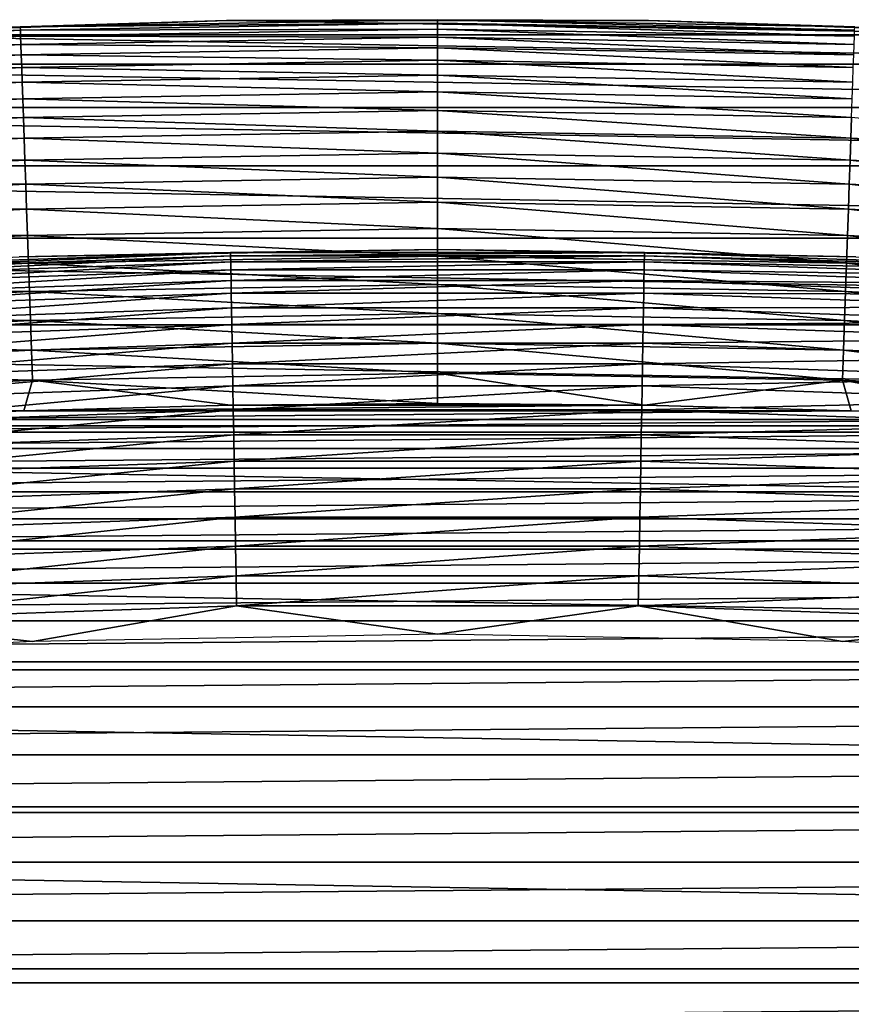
# Model space of a CAD drawing. Header units: millimetres. Extents: x -161 to 161, y -94 to 1149.
# Tile 254 of 656: x -76.09 to -73.92, y -28.36 to -25.8. Entities that reach past the tile are written whole.
import ezdxf

# ---------------------------------------------------------------- set-up
doc = ezdxf.new("R2010")
doc.units = ezdxf.units.MM
doc.header["$LTSCALE"] = 81.481481
for name, color, linetype in [('433', 7, 'CONTINUOUS'), ('434', 7, 'CONTINUOUS'), ('435', 7, 'CONTINUOUS'), ('437', 7, 'CONTINUOUS'), ('438', 7, 'CONTINUOUS')]:
    doc.layers.add(name, color=color, linetype=linetype)

msp = doc.modelspace()

# ---------------------------------------------------------------- linework, layer by layer
at = {"layer": '433', "linetype": 'CONTINUOUS'}
for points in [[(-75.5375, -26.8049, -46.2096), (-76.0744, -26.8189, -46.2096), (-74.4625, -26.8049, -46.2096), (-75.5375, -26.8049, -46.2096)], [(-74.4625, -26.8049, -46.2096), (-76.0744, -26.8189, -46.2096), (-73.9256, -26.8189, -46.2096), (-74.4625, -26.8049, -46.2096)], [(-75, -26.8003, -46.2096), (-75.5375, -26.8049, -46.2096), (-74.4625, -26.8049, -46.2096), (-75, -26.8003, -46.2096)], [(-76.0744, -26.8189, -46.2096), (-76.6104, -26.8422, -46.2096), (-73.9256, -26.8189, -46.2096), (-76.0744, -26.8189, -46.2096)], [(-73.9256, -26.8189, -46.2096), (-76.6104, -26.8422, -46.2096), (-73.3896, -26.8422, -46.2096), (-73.9256, -26.8189, -46.2096)], [(-76.6104, -26.8422, -46.2096), (-77.145, -26.8749, -46.2096), (-73.3896, -26.8422, -46.2096), (-76.6104, -26.8422, -46.2096)], [(-73.3896, -26.8422, -46.2096), (-77.145, -26.8749, -46.2096), (-72.855, -26.8749, -46.2096), (-73.3896, -26.8422, -46.2096)], [(-77.145, -26.8749, -46.2096), (-77.679, -26.917, -46.2096), (-72.855, -26.8749, -46.2096), (-77.145, -26.8749, -46.2096)], [(-72.855, -26.8749, -46.2096), (-77.679, -26.917, -46.2096), (-72.321, -26.917, -46.2096), (-72.855, -26.8749, -46.2096)], [(-77.679, -26.917, -46.2096), (-78.2132, -26.9685, -46.2096), (-72.321, -26.917, -46.2096), (-77.679, -26.917, -46.2096)], [(-72.321, -26.917, -46.2096), (-78.2132, -26.9685, -46.2096), (-71.7868, -26.9685, -46.2096), (-72.321, -26.917, -46.2096)], [(-78.2132, -26.9685, -46.2096), (-78.7469, -27.0294, -46.2096), (-71.7868, -26.9685, -46.2096), (-78.2132, -26.9685, -46.2096)], [(-71.7868, -26.9685, -46.2096), (-78.7469, -27.0294, -46.2096), (-71.253, -27.0294, -46.2096), (-71.7868, -26.9685, -46.2096)], [(-78.7469, -27.0294, -46.2096), (-79.2798, -27.0995, -46.2096), (-71.253, -27.0294, -46.2096), (-78.7469, -27.0294, -46.2096)], [(-71.253, -27.0294, -46.2096), (-79.2798, -27.0995, -46.2096), (-70.7201, -27.0995, -46.2096), (-71.253, -27.0294, -46.2096)], [(-79.2798, -27.0995, -46.2096), (-79.8114, -27.179, -46.2096), (-70.7201, -27.0995, -46.2096), (-79.2798, -27.0995, -46.2096)], [(-70.7201, -27.0995, -46.2096), (-79.8114, -27.179, -46.2096), (-70.1886, -27.179, -46.2096), (-70.7201, -27.0995, -46.2096)], [(-79.8114, -27.179, -46.2096), (-80.3411, -27.2675, -46.2096), (-70.1886, -27.179, -46.2096), (-79.8114, -27.179, -46.2096)], [(-70.1886, -27.179, -46.2096), (-80.3411, -27.2675, -46.2096), (-69.6589, -27.2675, -46.2096), (-70.1886, -27.179, -46.2096)], [(-80.3411, -27.2675, -46.2096), (-80.8685, -27.3652, -46.2096), (-69.6589, -27.2675, -46.2096), (-80.3411, -27.2675, -46.2096)], [(-69.6589, -27.2675, -46.2096), (-80.8685, -27.3652, -46.2096), (-69.1315, -27.3652, -46.2096), (-69.6589, -27.2675, -46.2096)], [(-80.8685, -27.3652, -46.2096), (-81.3931, -27.4719, -46.2096), (-69.1315, -27.3652, -46.2096), (-80.8685, -27.3652, -46.2096)], [(-69.1315, -27.3652, -46.2096), (-81.3931, -27.4719, -46.2096), (-68.6068, -27.4719, -46.2096), (-69.1315, -27.3652, -46.2096)], [(-81.3931, -27.4719, -46.2096), (-81.9163, -27.588, -46.2096), (-68.6068, -27.4719, -46.2096), (-81.3931, -27.4719, -46.2096)], [(-68.6068, -27.4719, -46.2096), (-81.9163, -27.588, -46.2096), (-68.0837, -27.588, -46.2096), (-68.6068, -27.4719, -46.2096)], [(-81.9163, -27.588, -46.2096), (-82.4382, -27.7134, -46.2096), (-68.0837, -27.588, -46.2096), (-81.9163, -27.588, -46.2096)], [(-68.0837, -27.588, -46.2096), (-82.4382, -27.7134, -46.2096), (-67.5617, -27.7134, -46.2096), (-68.0837, -27.588, -46.2096)], [(-82.4382, -27.7134, -46.2096), (-82.9584, -27.848, -46.2096), (-67.5617, -27.7134, -46.2096), (-82.4382, -27.7134, -46.2096)], [(-67.5617, -27.7134, -46.2096), (-82.9584, -27.848, -46.2096), (-67.0416, -27.848, -46.2096), (-67.5617, -27.7134, -46.2096)], [(-82.9584, -27.848, -46.2096), (-83.4764, -27.9916, -46.2096), (-67.0416, -27.848, -46.2096), (-82.9584, -27.848, -46.2096)], [(-67.0416, -27.848, -46.2096), (-83.4764, -27.9916, -46.2096), (-66.5236, -27.9916, -46.2096), (-67.0416, -27.848, -46.2096)], [(-83.4764, -27.9916, -46.2096), (-83.9917, -28.1442, -46.2096), (-66.5236, -27.9916, -46.2096), (-83.4764, -27.9916, -46.2096)], [(-66.5236, -27.9916, -46.2096), (-83.9917, -28.1442, -46.2096), (-66.0083, -28.1442, -46.2096), (-66.5236, -27.9916, -46.2096)], [(-83.9917, -28.1442, -46.2096), (-84.5038, -28.3056, -46.2096), (-66.0083, -28.1442, -46.2096), (-83.9917, -28.1442, -46.2096)], [(-66.0083, -28.1442, -46.2096), (-84.5038, -28.3056, -46.2096), (-65.4962, -28.3056, -46.2096), (-66.0083, -28.1442, -46.2096)], [(-84.5038, -28.3056, -46.2096), (-85.0123, -28.4757, -46.2096), (-65.4962, -28.3056, -46.2096), (-84.5038, -28.3056, -46.2096)], [(-65.4962, -28.3056, -46.2096), (-85.0123, -28.4757, -46.2096), (-64.9877, -28.4757, -46.2096), (-65.4962, -28.3056, -46.2096)]]:
    msp.add_3dface(points, dxfattribs=at)
at = {"layer": '434', "linetype": 'CONTINUOUS'}
for points in [[(-75.5476, -25.8047, -66.2096), (-73.3565, -25.8426, -66.2096), (-76.6435, -25.8426, -66.2096), (-75.5476, -25.8047, -66.2096)], [(-74.4524, -25.8047, -66.2096), (-73.3565, -25.8426, -66.2096), (-75.5476, -25.8047, -66.2096), (-74.4524, -25.8047, -66.2096)], [(-76.6435, -25.8426, -66.2096), (-72.2627, -25.9182, -66.2096), (-77.7373, -25.9182, -66.2096), (-76.6435, -25.8426, -66.2096)], [(-73.3565, -25.8426, -66.2096), (-72.2627, -25.9182, -66.2096), (-76.6435, -25.8426, -66.2096), (-73.3565, -25.8426, -66.2096)], [(-77.7373, -25.9182, -66.2096), (-71.1734, -26.0315, -66.2096), (-78.8266, -26.0315, -66.2096), (-77.7373, -25.9182, -66.2096)], [(-72.2627, -25.9182, -66.2096), (-71.1734, -26.0315, -66.2096), (-77.7373, -25.9182, -66.2096), (-72.2627, -25.9182, -66.2096)], [(-78.8266, -26.0315, -66.2096), (-70.0872, -26.1825, -66.2096), (-79.9128, -26.1825, -66.2096), (-78.8266, -26.0315, -66.2096)], [(-71.1734, -26.0315, -66.2096), (-70.0872, -26.1825, -66.2096), (-78.8266, -26.0315, -66.2096), (-71.1734, -26.0315, -66.2096)], [(-79.9128, -26.1825, -66.2096), (-69.0073, -26.3707, -66.2096), (-80.9927, -26.3707, -66.2096), (-79.9128, -26.1825, -66.2096)], [(-70.0872, -26.1825, -66.2096), (-69.0073, -26.3707, -66.2096), (-79.9128, -26.1825, -66.2096), (-70.0872, -26.1825, -66.2096)], [(-80.9927, -26.3707, -66.2096), (-67.9354, -26.596, -66.2096), (-82.0646, -26.596, -66.2096), (-80.9927, -26.3707, -66.2096)], [(-69.0073, -26.3707, -66.2096), (-67.9354, -26.596, -66.2096), (-80.9927, -26.3707, -66.2096), (-69.0073, -26.3707, -66.2096)], [(-82.0646, -26.596, -66.2096), (-66.8705, -26.8585, -66.2096), (-83.1295, -26.8585, -66.2096), (-82.0646, -26.596, -66.2096)], [(-67.9354, -26.596, -66.2096), (-66.8705, -26.8585, -66.2096), (-82.0646, -26.596, -66.2096), (-67.9354, -26.596, -66.2096)], [(-83.1295, -26.8585, -66.2096), (-65.8162, -27.1572, -66.2096), (-84.1838, -27.1572, -66.2096), (-83.1295, -26.8585, -66.2096)], [(-66.8705, -26.8585, -66.2096), (-65.8162, -27.1572, -66.2096), (-83.1295, -26.8585, -66.2096), (-66.8705, -26.8585, -66.2096)], [(-84.1838, -27.1572, -66.2096), (-64.773, -27.4923, -66.2096), (-85.227, -27.4923, -66.2096), (-84.1838, -27.1572, -66.2096)], [(-65.8162, -27.1572, -66.2096), (-64.773, -27.4923, -66.2096), (-84.1838, -27.1572, -66.2096), (-65.8162, -27.1572, -66.2096)], [(-85.227, -27.4923, -66.2096), (-63.7409, -27.8634, -66.2096), (-86.2591, -27.8634, -66.2096), (-85.227, -27.4923, -66.2096)], [(-64.773, -27.4923, -66.2096), (-63.7409, -27.8634, -66.2096), (-85.227, -27.4923, -66.2096), (-64.773, -27.4923, -66.2096)], [(-86.2591, -27.8634, -66.2096), (-62.7235, -28.2695, -66.2096), (-87.2765, -28.2695, -66.2096), (-86.2591, -27.8634, -66.2096)], [(-63.7409, -27.8634, -66.2096), (-62.7235, -28.2695, -66.2096), (-86.2591, -27.8634, -66.2096), (-63.7409, -27.8634, -66.2096)], [(-87.2765, -28.2695, -66.2096), (-61.7203, -28.7107, -66.2096), (-88.2797, -28.7107, -66.2096), (-87.2765, -28.2695, -66.2096)], [(-62.7235, -28.2695, -66.2096), (-61.7203, -28.7107, -66.2096), (-87.2765, -28.2695, -66.2096), (-62.7235, -28.2695, -66.2096)]]:
    msp.add_3dface(points, dxfattribs=at)
at = {"layer": '435', "linetype": 'CONTINUOUS'}
for points in [[(-75.5476, -25.8047, -66.2096), (-76.6435, -25.8426, -66.2096), (-75.548, -25.8047, -47.2096), (-75.5476, -25.8047, -66.2096)], [(-75.548, -25.8047, -47.2096), (-76.6435, -25.8426, -66.2096), (-76.6434, -25.8426, -47.2096), (-75.548, -25.8047, -47.2096)], [(-74.452, -25.8047, -47.2096), (-75.5476, -25.8047, -66.2096), (-75.548, -25.8047, -47.2096), (-74.452, -25.8047, -47.2096)], [(-74.4524, -25.8047, -66.2096), (-75.5476, -25.8047, -66.2096), (-74.452, -25.8047, -47.2096), (-74.4524, -25.8047, -66.2096)], [(-73.3565, -25.8426, -66.2096), (-74.4524, -25.8047, -66.2096), (-73.3566, -25.8426, -47.2096), (-73.3565, -25.8426, -66.2096)], [(-73.3566, -25.8426, -47.2096), (-74.4524, -25.8047, -66.2096), (-74.452, -25.8047, -47.2096), (-73.3566, -25.8426, -47.2096)]]:
    msp.add_3dface(points, dxfattribs=at)
at = {"layer": '437', "linetype": 'CONTINUOUS'}
for points in [[(-75.548, -25.8047, -47.2096), (-76.6434, -25.8426, -47.2096), (-76.0839, -25.8215, -47.1325), (-75.548, -25.8047, -47.2096)], [(-75.548, -25.8047, -47.2096), (-76.0839, -25.8215, -47.1325), (-75, -25.803, -47.1325), (-75.548, -25.8047, -47.2096)], [(-76.0839, -25.8215, -47.1325), (-75, -25.8121, -47.0544), (-75, -25.803, -47.1325), (-76.0839, -25.8215, -47.1325)], [(-76.0836, -25.8306, -47.0544), (-75, -25.8121, -47.0544), (-76.0839, -25.8215, -47.1325), (-76.0836, -25.8306, -47.0544)], [(-76.0836, -25.8306, -47.0544), (-75, -25.8273, -46.9773), (-75, -25.8121, -47.0544), (-76.0836, -25.8306, -47.0544)], [(-74.452, -25.8047, -47.2096), (-75.548, -25.8047, -47.2096), (-75, -25.803, -47.1325), (-74.452, -25.8047, -47.2096)], [(-74.452, -25.8047, -47.2096), (-75, -25.803, -47.1325), (-73.9161, -25.8215, -47.1325), (-74.452, -25.8047, -47.2096)], [(-75, -25.8121, -47.0544), (-73.9164, -25.8306, -47.0544), (-75, -25.803, -47.1325), (-75, -25.8121, -47.0544)], [(-75, -25.803, -47.1325), (-73.9164, -25.8306, -47.0544), (-73.9161, -25.8215, -47.1325), (-75, -25.803, -47.1325)], [(-75, -25.8273, -46.9773), (-73.917, -25.8458, -46.9773), (-75, -25.8121, -47.0544), (-75, -25.8273, -46.9773)], [(-75, -25.8121, -47.0544), (-73.917, -25.8458, -46.9773), (-73.9164, -25.8306, -47.0544), (-75, -25.8121, -47.0544)], [(-73.3566, -25.8426, -47.2096), (-74.452, -25.8047, -47.2096), (-73.9161, -25.8215, -47.1325), (-73.3566, -25.8426, -47.2096)], [(-76.6434, -25.8426, -47.2096), (-77.1665, -25.877, -47.1325), (-76.0839, -25.8215, -47.1325), (-76.6434, -25.8426, -47.2096)], [(-77.1665, -25.877, -47.1325), (-76.0836, -25.8306, -47.0544), (-76.0839, -25.8215, -47.1325), (-77.1665, -25.877, -47.1325)], [(-77.1659, -25.8861, -47.0544), (-76.0836, -25.8306, -47.0544), (-77.1665, -25.877, -47.1325), (-77.1659, -25.8861, -47.0544)], [(-77.1659, -25.8861, -47.0544), (-76.083, -25.8458, -46.9773), (-76.0836, -25.8306, -47.0544), (-77.1659, -25.8861, -47.0544)], [(-76.083, -25.8458, -46.9773), (-75, -25.8273, -46.9773), (-76.0836, -25.8306, -47.0544), (-76.083, -25.8458, -46.9773)], [(-76.083, -25.8458, -46.9773), (-75, -25.8486, -46.9017), (-75, -25.8273, -46.9773), (-76.083, -25.8458, -46.9773)], [(-75, -25.8486, -46.9017), (-73.9177, -25.8671, -46.9017), (-75, -25.8273, -46.9773), (-75, -25.8486, -46.9017)], [(-75, -25.8273, -46.9773), (-73.9177, -25.8671, -46.9017), (-73.917, -25.8458, -46.9773), (-75, -25.8273, -46.9773)], [(-77.1648, -25.9013, -46.9773), (-76.083, -25.8458, -46.9773), (-77.1659, -25.8861, -47.0544), (-77.1648, -25.9013, -46.9773)], [(-77.1648, -25.9013, -46.9773), (-76.0823, -25.8671, -46.9017), (-76.083, -25.8458, -46.9773), (-77.1648, -25.9013, -46.9773)], [(-76.0823, -25.8671, -46.9017), (-75, -25.8486, -46.9017), (-76.083, -25.8458, -46.9773), (-76.0823, -25.8671, -46.9017)], [(-76.0823, -25.8671, -46.9017), (-75, -25.8757, -46.8279), (-75, -25.8486, -46.9017), (-76.0823, -25.8671, -46.9017)], [(-75, -25.8757, -46.8279), (-73.9186, -25.8942, -46.8279), (-75, -25.8486, -46.9017), (-75, -25.8757, -46.8279)], [(-75, -25.8486, -46.9017), (-73.9186, -25.8942, -46.8279), (-73.9177, -25.8671, -46.9017), (-75, -25.8486, -46.9017)], [(-77.1634, -25.9225, -46.9017), (-76.0823, -25.8671, -46.9017), (-77.1648, -25.9013, -46.9773), (-77.1634, -25.9225, -46.9017)], [(-77.1634, -25.9225, -46.9017), (-76.0814, -25.8942, -46.8279), (-76.0823, -25.8671, -46.9017), (-77.1634, -25.9225, -46.9017)], [(-76.0814, -25.8942, -46.8279), (-75, -25.8757, -46.8279), (-76.0823, -25.8671, -46.9017), (-76.0814, -25.8942, -46.8279)], [(-76.0814, -25.8942, -46.8279), (-75, -25.9085, -46.7565), (-75, -25.8757, -46.8279), (-76.0814, -25.8942, -46.8279)], [(-75, -25.9085, -46.7565), (-73.9197, -25.927, -46.7565), (-75, -25.8757, -46.8279), (-75, -25.9085, -46.7565)], [(-75, -25.8757, -46.8279), (-73.9197, -25.927, -46.7565), (-73.9186, -25.8942, -46.8279), (-75, -25.8757, -46.8279)], [(-77.1615, -25.9495, -46.8279), (-76.0814, -25.8942, -46.8279), (-77.1634, -25.9225, -46.9017), (-77.1615, -25.9495, -46.8279)], [(-77.1615, -25.9495, -46.8279), (-76.0803, -25.927, -46.7565), (-76.0814, -25.8942, -46.8279), (-77.1615, -25.9495, -46.8279)], [(-76.0803, -25.927, -46.7565), (-75, -25.9085, -46.7565), (-76.0814, -25.8942, -46.8279), (-76.0803, -25.927, -46.7565)], [(-76.0803, -25.927, -46.7565), (-75, -25.9469, -46.6879), (-75, -25.9085, -46.7565), (-76.0803, -25.927, -46.7565)], [(-75, -25.9469, -46.6879), (-73.921, -25.9653, -46.6879), (-75, -25.9085, -46.7565), (-75, -25.9469, -46.6879)], [(-75, -25.9085, -46.7565), (-73.921, -25.9653, -46.6879), (-73.9197, -25.927, -46.7565), (-75, -25.9085, -46.7565)], [(-77.1593, -25.9823, -46.7565), (-76.0803, -25.927, -46.7565), (-77.1615, -25.9495, -46.8279), (-77.1593, -25.9823, -46.7565)], [(-77.1593, -25.9823, -46.7565), (-76.079, -25.9653, -46.6879), (-76.0803, -25.927, -46.7565), (-77.1593, -25.9823, -46.7565)], [(-76.079, -25.9653, -46.6879), (-75, -25.9469, -46.6879), (-76.0803, -25.927, -46.7565), (-76.079, -25.9653, -46.6879)], [(-77.1567, -26.0205, -46.6879), (-76.079, -25.9653, -46.6879), (-77.1593, -25.9823, -46.7565), (-77.1567, -26.0205, -46.6879)], [(-77.1567, -26.0205, -46.6879), (-76.0775, -26.0089, -46.6225), (-76.079, -25.9653, -46.6879), (-77.1567, -26.0205, -46.6879)], [(-76.079, -25.9653, -46.6879), (-75, -25.9905, -46.6225), (-75, -25.9469, -46.6879), (-76.079, -25.9653, -46.6879)], [(-76.0775, -26.0089, -46.6225), (-75, -25.9905, -46.6225), (-76.079, -25.9653, -46.6879), (-76.0775, -26.0089, -46.6225)], [(-75, -25.9905, -46.6225), (-73.9225, -26.0089, -46.6225), (-75, -25.9469, -46.6879), (-75, -25.9905, -46.6225)], [(-75, -25.9469, -46.6879), (-73.9225, -26.0089, -46.6225), (-73.921, -25.9653, -46.6879), (-75, -25.9469, -46.6879)], [(-76.0775, -26.0089, -46.6225), (-75, -26.0391, -46.5607), (-75, -25.9905, -46.6225), (-76.0775, -26.0089, -46.6225)], [(-75, -26.0391, -46.5607), (-73.9242, -26.0575, -46.5607), (-75, -25.9905, -46.6225), (-75, -26.0391, -46.5607)], [(-75, -25.9905, -46.6225), (-73.9242, -26.0575, -46.5607), (-73.9225, -26.0089, -46.6225), (-75, -25.9905, -46.6225)], [(-77.1537, -26.064, -46.6225), (-76.0775, -26.0089, -46.6225), (-77.1567, -26.0205, -46.6879), (-77.1537, -26.064, -46.6225)], [(-77.1537, -26.064, -46.6225), (-76.0758, -26.0575, -46.5607), (-76.0775, -26.0089, -46.6225), (-77.1537, -26.064, -46.6225)], [(-76.0758, -26.0575, -46.5607), (-75, -26.0391, -46.5607), (-76.0775, -26.0089, -46.6225), (-76.0758, -26.0575, -46.5607)], [(-76.0758, -26.0575, -46.5607), (-75, -26.0924, -46.5029), (-75, -26.0391, -46.5607), (-76.0758, -26.0575, -46.5607)], [(-75, -26.0924, -46.5029), (-73.926, -26.1107, -46.5029), (-75, -26.0391, -46.5607), (-75, -26.0924, -46.5029)], [(-75, -26.0391, -46.5607), (-73.926, -26.1107, -46.5029), (-73.9242, -26.0575, -46.5607), (-75, -26.0391, -46.5607)], [(-77.1504, -26.1125, -46.5607), (-76.0758, -26.0575, -46.5607), (-77.1537, -26.064, -46.6225), (-77.1504, -26.1125, -46.5607)], [(-77.1504, -26.1125, -46.5607), (-76.074, -26.1107, -46.5029), (-76.0758, -26.0575, -46.5607), (-77.1504, -26.1125, -46.5607)], [(-76.074, -26.1107, -46.5029), (-75, -26.0924, -46.5029), (-76.0758, -26.0575, -46.5607), (-76.074, -26.1107, -46.5029)], [(-73.926, -26.1107, -46.5029), (-72.8533, -26.1657, -46.5029), (-73.9242, -26.0575, -46.5607), (-73.926, -26.1107, -46.5029)], [(-76.074, -26.1107, -46.5029), (-75, -26.1501, -46.4496), (-75, -26.0924, -46.5029), (-76.074, -26.1107, -46.5029)], [(-75, -26.1501, -46.4496), (-73.928, -26.1684, -46.4496), (-75, -26.0924, -46.5029), (-75, -26.1501, -46.4496)], [(-75, -26.0924, -46.5029), (-73.928, -26.1684, -46.4496), (-73.926, -26.1107, -46.5029), (-75, -26.0924, -46.5029)], [(-77.1467, -26.1657, -46.5029), (-76.074, -26.1107, -46.5029), (-77.1504, -26.1125, -46.5607), (-77.1467, -26.1657, -46.5029)], [(-77.1467, -26.1657, -46.5029), (-76.072, -26.1684, -46.4496), (-76.074, -26.1107, -46.5029), (-77.1467, -26.1657, -46.5029)], [(-76.072, -26.1684, -46.4496), (-75, -26.1501, -46.4496), (-76.074, -26.1107, -46.5029), (-76.072, -26.1684, -46.4496)], [(-73.928, -26.1684, -46.4496), (-72.8572, -26.2233, -46.4496), (-73.926, -26.1107, -46.5029), (-73.928, -26.1684, -46.4496)], [(-73.926, -26.1107, -46.5029), (-72.8572, -26.2233, -46.4496), (-72.8533, -26.1657, -46.5029), (-73.926, -26.1107, -46.5029)], [(-77.1428, -26.2233, -46.4496), (-76.072, -26.1684, -46.4496), (-77.1467, -26.1657, -46.5029), (-77.1428, -26.2233, -46.4496)], [(-77.1428, -26.2233, -46.4496), (-76.0699, -26.23, -46.4009), (-76.072, -26.1684, -46.4496), (-77.1428, -26.2233, -46.4496)], [(-76.072, -26.1684, -46.4496), (-75, -26.2118, -46.4009), (-75, -26.1501, -46.4496), (-76.072, -26.1684, -46.4496)], [(-76.0699, -26.23, -46.4009), (-75, -26.2118, -46.4009), (-76.072, -26.1684, -46.4496), (-76.0699, -26.23, -46.4009)], [(-75, -26.2118, -46.4009), (-73.9301, -26.23, -46.4009), (-75, -26.1501, -46.4496), (-75, -26.2118, -46.4009)], [(-75, -26.1501, -46.4496), (-73.9301, -26.23, -46.4009), (-73.928, -26.1684, -46.4496), (-75, -26.1501, -46.4496)], [(-73.9301, -26.23, -46.4009), (-72.8614, -26.2848, -46.4009), (-73.928, -26.1684, -46.4496), (-73.9301, -26.23, -46.4009)], [(-73.928, -26.1684, -46.4496), (-72.8614, -26.2848, -46.4009), (-72.8572, -26.2233, -46.4496), (-73.928, -26.1684, -46.4496)], [(-77.1386, -26.2848, -46.4009), (-76.0699, -26.23, -46.4009), (-77.1428, -26.2233, -46.4496), (-77.1386, -26.2848, -46.4009)], [(-76.0699, -26.23, -46.4009), (-75, -26.2771, -46.3572), (-75, -26.2118, -46.4009), (-76.0699, -26.23, -46.4009)], [(-75, -26.2771, -46.3572), (-73.9323, -26.2953, -46.3572), (-75, -26.2118, -46.4009), (-75, -26.2771, -46.3572)], [(-75, -26.2118, -46.4009), (-73.9323, -26.2953, -46.3572), (-73.9301, -26.23, -46.4009), (-75, -26.2118, -46.4009)], [(-77.1386, -26.2848, -46.4009), (-76.0677, -26.2953, -46.3572), (-76.0699, -26.23, -46.4009), (-77.1386, -26.2848, -46.4009)], [(-76.0677, -26.2953, -46.3572), (-75, -26.2771, -46.3572), (-76.0699, -26.23, -46.4009), (-76.0677, -26.2953, -46.3572)], [(-73.9323, -26.2953, -46.3572), (-72.8659, -26.35, -46.3572), (-73.9301, -26.23, -46.4009), (-73.9323, -26.2953, -46.3572)], [(-73.9301, -26.23, -46.4009), (-72.8659, -26.35, -46.3572), (-72.8614, -26.2848, -46.4009), (-73.9301, -26.23, -46.4009)], [(-77.1341, -26.35, -46.3572), (-76.0677, -26.2953, -46.3572), (-77.1386, -26.2848, -46.4009), (-77.1341, -26.35, -46.3572)], [(-77.1341, -26.35, -46.3572), (-76.0654, -26.3639, -46.3187), (-76.0677, -26.2953, -46.3572), (-77.1341, -26.35, -46.3572)], [(-76.0677, -26.2953, -46.3572), (-75, -26.3457, -46.3187), (-75, -26.2771, -46.3572), (-76.0677, -26.2953, -46.3572)], [(-76.0654, -26.3639, -46.3187), (-75, -26.3457, -46.3187), (-76.0677, -26.2953, -46.3572), (-76.0654, -26.3639, -46.3187)], [(-75, -26.3457, -46.3187), (-73.9346, -26.3639, -46.3187), (-75, -26.2771, -46.3572), (-75, -26.3457, -46.3187)], [(-75, -26.2771, -46.3572), (-73.9346, -26.3639, -46.3187), (-73.9323, -26.2953, -46.3572), (-75, -26.2771, -46.3572)], [(-73.9346, -26.3639, -46.3187), (-72.8705, -26.4184, -46.3187), (-73.9323, -26.2953, -46.3572), (-73.9346, -26.3639, -46.3187)], [(-73.9323, -26.2953, -46.3572), (-72.8705, -26.4184, -46.3187), (-72.8659, -26.35, -46.3572), (-73.9323, -26.2953, -46.3572)], [(-77.1295, -26.4184, -46.3187), (-76.0654, -26.3639, -46.3187), (-77.1341, -26.35, -46.3572), (-77.1295, -26.4184, -46.3187)], [(-76.0654, -26.3639, -46.3187), (-75, -26.417, -46.2858), (-75, -26.3457, -46.3187), (-76.0654, -26.3639, -46.3187)], [(-75, -26.417, -46.2858), (-73.9371, -26.4352, -46.2858), (-75, -26.3457, -46.3187), (-75, -26.417, -46.2858)], [(-75, -26.3457, -46.3187), (-73.9371, -26.4352, -46.2858), (-73.9346, -26.3639, -46.3187), (-75, -26.3457, -46.3187)], [(-77.1295, -26.4184, -46.3187), (-76.0629, -26.4352, -46.2858), (-76.0654, -26.3639, -46.3187), (-77.1295, -26.4184, -46.3187)], [(-76.0629, -26.4352, -46.2858), (-75, -26.417, -46.2858), (-76.0654, -26.3639, -46.3187), (-76.0629, -26.4352, -46.2858)], [(-73.9371, -26.4352, -46.2858), (-72.8754, -26.4896, -46.2858), (-73.9346, -26.3639, -46.3187), (-73.9371, -26.4352, -46.2858)], [(-73.9346, -26.3639, -46.3187), (-72.8754, -26.4896, -46.2858), (-72.8705, -26.4184, -46.3187), (-73.9346, -26.3639, -46.3187)], [(-77.1246, -26.4896, -46.2858), (-76.0629, -26.4352, -46.2858), (-77.1295, -26.4184, -46.3187), (-77.1246, -26.4896, -46.2858)], [(-76.0629, -26.4352, -46.2858), (-75, -26.4908, -46.2586), (-75, -26.417, -46.2858), (-76.0629, -26.4352, -46.2858)], [(-75, -26.4908, -46.2586), (-73.9396, -26.5089, -46.2586), (-75, -26.417, -46.2858), (-75, -26.4908, -46.2586)], [(-75, -26.417, -46.2858), (-73.9396, -26.5089, -46.2586), (-73.9371, -26.4352, -46.2858), (-75, -26.417, -46.2858)], [(-77.1246, -26.4896, -46.2858), (-76.0604, -26.5089, -46.2586), (-76.0629, -26.4352, -46.2858), (-77.1246, -26.4896, -46.2858)], [(-76.0604, -26.5089, -46.2586), (-75, -26.4908, -46.2586), (-76.0629, -26.4352, -46.2858), (-76.0604, -26.5089, -46.2586)], [(-73.9396, -26.5089, -46.2586), (-72.8804, -26.5632, -46.2586), (-73.9371, -26.4352, -46.2858), (-73.9396, -26.5089, -46.2586)], [(-73.9371, -26.4352, -46.2858), (-72.8804, -26.5632, -46.2586), (-72.8754, -26.4896, -46.2858), (-73.9371, -26.4352, -46.2858)], [(-77.1196, -26.5632, -46.2586), (-76.0604, -26.5089, -46.2586), (-77.1246, -26.4896, -46.2858), (-77.1196, -26.5632, -46.2586)], [(-76.0604, -26.5089, -46.2586), (-75, -26.5664, -46.2372), (-75, -26.4908, -46.2586), (-76.0604, -26.5089, -46.2586)], [(-75, -26.5664, -46.2372), (-73.9422, -26.5845, -46.2372), (-75, -26.4908, -46.2586), (-75, -26.5664, -46.2372)], [(-75, -26.4908, -46.2586), (-73.9422, -26.5845, -46.2372), (-73.9396, -26.5089, -46.2586), (-75, -26.4908, -46.2586)], [(-77.1196, -26.5632, -46.2586), (-76.0578, -26.5845, -46.2372), (-76.0604, -26.5089, -46.2586), (-77.1196, -26.5632, -46.2586)], [(-76.0578, -26.5845, -46.2372), (-75, -26.5664, -46.2372), (-76.0604, -26.5089, -46.2586), (-76.0578, -26.5845, -46.2372)], [(-73.9422, -26.5845, -46.2372), (-72.8856, -26.6386, -46.2372), (-73.9396, -26.5089, -46.2586), (-73.9422, -26.5845, -46.2372)], [(-73.9396, -26.5089, -46.2586), (-72.8856, -26.6386, -46.2372), (-72.8804, -26.5632, -46.2586), (-73.9396, -26.5089, -46.2586)], [(-77.1144, -26.6386, -46.2372), (-76.0578, -26.5845, -46.2372), (-77.1196, -26.5632, -46.2586), (-77.1144, -26.6386, -46.2372)], [(-76.0578, -26.5845, -46.2372), (-75, -26.6435, -46.2219), (-75, -26.5664, -46.2372), (-76.0578, -26.5845, -46.2372)], [(-75, -26.6435, -46.2219), (-73.9448, -26.6615, -46.2219), (-75, -26.5664, -46.2372), (-75, -26.6435, -46.2219)], [(-75, -26.5664, -46.2372), (-73.9448, -26.6615, -46.2219), (-73.9422, -26.5845, -46.2372), (-75, -26.5664, -46.2372)], [(-77.1144, -26.6386, -46.2372), (-76.0552, -26.6615, -46.2219), (-76.0578, -26.5845, -46.2372), (-77.1144, -26.6386, -46.2372)], [(-76.0552, -26.6615, -46.2219), (-75, -26.6435, -46.2219), (-76.0578, -26.5845, -46.2372), (-76.0552, -26.6615, -46.2219)], [(-73.9448, -26.6615, -46.2219), (-72.8909, -26.7155, -46.2219), (-73.9422, -26.5845, -46.2372), (-73.9448, -26.6615, -46.2219)], [(-73.9422, -26.5845, -46.2372), (-72.8909, -26.7155, -46.2219), (-72.8856, -26.6386, -46.2372), (-73.9422, -26.5845, -46.2372)], [(-77.1091, -26.7155, -46.2219), (-76.0552, -26.6615, -46.2219), (-77.1144, -26.6386, -46.2372), (-77.1091, -26.7155, -46.2219)], [(-76.0552, -26.6615, -46.2219), (-75, -26.7215, -46.2126), (-75, -26.6435, -46.2219), (-76.0552, -26.6615, -46.2219)], [(-75, -26.7215, -46.2126), (-73.9475, -26.7395, -46.2126), (-75, -26.6435, -46.2219), (-75, -26.7215, -46.2126)], [(-75, -26.6435, -46.2219), (-73.9475, -26.7395, -46.2126), (-73.9448, -26.6615, -46.2219), (-75, -26.6435, -46.2219)], [(-77.1091, -26.7155, -46.2219), (-76.0525, -26.7395, -46.2126), (-76.0552, -26.6615, -46.2219), (-77.1091, -26.7155, -46.2219)], [(-76.0525, -26.7395, -46.2126), (-75, -26.7215, -46.2126), (-76.0552, -26.6615, -46.2219), (-76.0525, -26.7395, -46.2126)], [(-73.9475, -26.7395, -46.2126), (-72.8962, -26.7934, -46.2126), (-73.9448, -26.6615, -46.2219), (-73.9475, -26.7395, -46.2126)], [(-73.9448, -26.6615, -46.2219), (-72.8962, -26.7934, -46.2126), (-72.8909, -26.7155, -46.2219), (-73.9448, -26.6615, -46.2219)], [(-77.1038, -26.7934, -46.2126), (-76.0525, -26.7395, -46.2126), (-77.1091, -26.7155, -46.2219), (-77.1038, -26.7934, -46.2126)], [(-76.0525, -26.7395, -46.2126), (-75, -26.8003, -46.2096), (-75, -26.7215, -46.2126), (-76.0525, -26.7395, -46.2126)], [(-75, -26.8003, -46.2096), (-74.4625, -26.8049, -46.2096), (-75, -26.7215, -46.2126), (-75, -26.8003, -46.2096)], [(-75, -26.7215, -46.2126), (-74.4625, -26.8049, -46.2096), (-73.9475, -26.7395, -46.2126), (-75, -26.7215, -46.2126)], [(-77.1038, -26.7934, -46.2126), (-76.0744, -26.8189, -46.2096), (-76.0525, -26.7395, -46.2126), (-77.1038, -26.7934, -46.2126)], [(-76.0744, -26.8189, -46.2096), (-75.5375, -26.8049, -46.2096), (-76.0525, -26.7395, -46.2126), (-76.0744, -26.8189, -46.2096)], [(-75.5375, -26.8049, -46.2096), (-75, -26.8003, -46.2096), (-76.0525, -26.7395, -46.2126), (-75.5375, -26.8049, -46.2096)], [(-74.4625, -26.8049, -46.2096), (-73.9256, -26.8189, -46.2096), (-73.9475, -26.7395, -46.2126), (-74.4625, -26.8049, -46.2096)], [(-73.9256, -26.8189, -46.2096), (-73.3896, -26.8422, -46.2096), (-73.9475, -26.7395, -46.2126), (-73.9256, -26.8189, -46.2096)], [(-73.9475, -26.7395, -46.2126), (-73.3896, -26.8422, -46.2096), (-72.8962, -26.7934, -46.2126), (-73.9475, -26.7395, -46.2126)], [(-76.6104, -26.8422, -46.2096), (-76.0744, -26.8189, -46.2096), (-77.1038, -26.7934, -46.2126), (-76.6104, -26.8422, -46.2096)]]:
    msp.add_3dface(points, dxfattribs=at)
at = {"layer": '438', "color": 7, "linetype": 'CONTINUOUS', "true_color": 0xaaaaaa}
for points in [[(-75, -26.4, -47.8096), (-75.5376, -26.4076, -47.7325), (-76.0871, -26.419, -47.8096), (-75, -26.4, -47.8096)], [(-74.4624, -26.4076, -47.7325), (-75.5376, -26.4076, -47.7325), (-75, -26.4, -47.8096), (-74.4624, -26.4076, -47.7325)], [(-73.9129, -26.419, -47.8096), (-74.4624, -26.4076, -47.7325), (-75, -26.4, -47.8096), (-73.9129, -26.419, -47.8096)], [(-75.5376, -26.4076, -47.7325), (-76.6122, -26.4447, -47.7325), (-76.0871, -26.419, -47.8096), (-75.5376, -26.4076, -47.7325)], [(-76.6122, -26.4447, -47.7325), (-75.5376, -26.4076, -47.7325), (-76.6117, -26.4538, -47.6544), (-76.6122, -26.4447, -47.7325)], [(-76.6117, -26.4538, -47.6544), (-75.5376, -26.4076, -47.7325), (-75.5375, -26.4167, -47.6544), (-76.6117, -26.4538, -47.6544)], [(-76.6117, -26.4538, -47.6544), (-75.5375, -26.4167, -47.6544), (-76.611, -26.4691, -47.5773), (-76.6117, -26.4538, -47.6544)], [(-76.611, -26.4691, -47.5773), (-75.5375, -26.4167, -47.6544), (-75.5372, -26.432, -47.5773), (-76.611, -26.4691, -47.5773)], [(-75.5376, -26.4076, -47.7325), (-74.4624, -26.4076, -47.7325), (-75.5375, -26.4167, -47.6544), (-75.5376, -26.4076, -47.7325)], [(-75.5375, -26.4167, -47.6544), (-74.4624, -26.4076, -47.7325), (-74.4625, -26.4167, -47.6544), (-75.5375, -26.4167, -47.6544)], [(-75.5375, -26.4167, -47.6544), (-74.4625, -26.4167, -47.6544), (-75.5372, -26.432, -47.5773), (-75.5375, -26.4167, -47.6544)], [(-75.5372, -26.432, -47.5773), (-74.4625, -26.4167, -47.6544), (-74.4628, -26.432, -47.5773), (-75.5372, -26.432, -47.5773)], [(-74.4625, -26.4167, -47.6544), (-73.3883, -26.4538, -47.6544), (-74.4628, -26.432, -47.5773), (-74.4625, -26.4167, -47.6544)], [(-74.4624, -26.4076, -47.7325), (-73.3878, -26.4447, -47.7325), (-74.4625, -26.4167, -47.6544), (-74.4624, -26.4076, -47.7325)], [(-74.4625, -26.4167, -47.6544), (-73.3878, -26.4447, -47.7325), (-73.3883, -26.4538, -47.6544), (-74.4625, -26.4167, -47.6544)], [(-73.3878, -26.4447, -47.7325), (-74.4624, -26.4076, -47.7325), (-73.9129, -26.419, -47.8096), (-73.3878, -26.4447, -47.7325)], [(-76.611, -26.4691, -47.5773), (-75.5372, -26.432, -47.5773), (-76.6099, -26.4903, -47.5017), (-76.611, -26.4691, -47.5773)], [(-76.6099, -26.4903, -47.5017), (-75.5372, -26.432, -47.5773), (-75.5368, -26.4532, -47.5017), (-76.6099, -26.4903, -47.5017)], [(-76.6099, -26.4903, -47.5017), (-75.5368, -26.4532, -47.5017), (-76.6084, -26.5174, -47.4279), (-76.6099, -26.4903, -47.5017)], [(-76.6084, -26.5174, -47.4279), (-75.5368, -26.4532, -47.5017), (-75.5364, -26.4803, -47.4279), (-76.6084, -26.5174, -47.4279)], [(-75.5372, -26.432, -47.5773), (-74.4628, -26.432, -47.5773), (-75.5368, -26.4532, -47.5017), (-75.5372, -26.432, -47.5773)], [(-75.5368, -26.4532, -47.5017), (-74.4628, -26.432, -47.5773), (-74.4632, -26.4532, -47.5017), (-75.5368, -26.4532, -47.5017)], [(-75.5368, -26.4532, -47.5017), (-74.4632, -26.4532, -47.5017), (-75.5364, -26.4803, -47.4279), (-75.5368, -26.4532, -47.5017)], [(-75.5364, -26.4803, -47.4279), (-74.4632, -26.4532, -47.5017), (-74.4636, -26.4803, -47.4279), (-75.5364, -26.4803, -47.4279)], [(-74.4632, -26.4532, -47.5017), (-73.3901, -26.4903, -47.5017), (-74.4636, -26.4803, -47.4279), (-74.4632, -26.4532, -47.5017)], [(-74.4628, -26.432, -47.5773), (-73.389, -26.4691, -47.5773), (-74.4632, -26.4532, -47.5017), (-74.4628, -26.432, -47.5773)], [(-74.4632, -26.4532, -47.5017), (-73.389, -26.4691, -47.5773), (-73.3901, -26.4903, -47.5017), (-74.4632, -26.4532, -47.5017)], [(-74.4628, -26.432, -47.5773), (-73.3883, -26.4538, -47.6544), (-73.389, -26.4691, -47.5773), (-74.4628, -26.432, -47.5773)], [(-76.6084, -26.5174, -47.4279), (-75.5364, -26.4803, -47.4279), (-76.6067, -26.5501, -47.3565), (-76.6084, -26.5174, -47.4279)], [(-76.6067, -26.5501, -47.3565), (-75.5364, -26.4803, -47.4279), (-75.5358, -26.5132, -47.3565), (-76.6067, -26.5501, -47.3565)], [(-75.5364, -26.4803, -47.4279), (-74.4636, -26.4803, -47.4279), (-75.5358, -26.5132, -47.3565), (-75.5364, -26.4803, -47.4279)], [(-75.5358, -26.5132, -47.3565), (-74.4636, -26.4803, -47.4279), (-74.4642, -26.5132, -47.3565), (-75.5358, -26.5132, -47.3565)], [(-74.4636, -26.4803, -47.4279), (-73.3916, -26.5174, -47.4279), (-74.4642, -26.5132, -47.3565), (-74.4636, -26.4803, -47.4279)], [(-74.4636, -26.4803, -47.4279), (-73.3901, -26.4903, -47.5017), (-73.3916, -26.5174, -47.4279), (-74.4636, -26.4803, -47.4279)], [(-76.6067, -26.5501, -47.3565), (-75.5358, -26.5132, -47.3565), (-76.6048, -26.5884, -47.2879), (-76.6067, -26.5501, -47.3565)], [(-76.6048, -26.5884, -47.2879), (-75.5358, -26.5132, -47.3565), (-75.5351, -26.5515, -47.2879), (-76.6048, -26.5884, -47.2879)], [(-75.5358, -26.5132, -47.3565), (-74.4642, -26.5132, -47.3565), (-75.5351, -26.5515, -47.2879), (-75.5358, -26.5132, -47.3565)], [(-75.5351, -26.5515, -47.2879), (-74.4642, -26.5132, -47.3565), (-74.4649, -26.5515, -47.2879), (-75.5351, -26.5515, -47.2879)], [(-74.4642, -26.5132, -47.3565), (-73.3933, -26.5501, -47.3565), (-74.4649, -26.5515, -47.2879), (-74.4642, -26.5132, -47.3565)], [(-74.4642, -26.5132, -47.3565), (-73.3916, -26.5174, -47.4279), (-73.3933, -26.5501, -47.3565), (-74.4642, -26.5132, -47.3565)], [(-76.6048, -26.5884, -47.2879), (-75.5351, -26.5515, -47.2879), (-76.6025, -26.632, -47.2225), (-76.6048, -26.5884, -47.2879)], [(-76.6025, -26.632, -47.2225), (-75.5351, -26.5515, -47.2879), (-75.5344, -26.5951, -47.2225), (-76.6025, -26.632, -47.2225)], [(-75.5351, -26.5515, -47.2879), (-74.4649, -26.5515, -47.2879), (-75.5344, -26.5951, -47.2225), (-75.5351, -26.5515, -47.2879)], [(-75.5344, -26.5951, -47.2225), (-74.4649, -26.5515, -47.2879), (-74.4656, -26.5951, -47.2225), (-75.5344, -26.5951, -47.2225)], [(-74.4649, -26.5515, -47.2879), (-73.3952, -26.5884, -47.2879), (-74.4656, -26.5951, -47.2225), (-74.4649, -26.5515, -47.2879)], [(-74.4649, -26.5515, -47.2879), (-73.3933, -26.5501, -47.3565), (-73.3952, -26.5884, -47.2879), (-74.4649, -26.5515, -47.2879)], [(-76.6025, -26.632, -47.2225), (-75.5344, -26.5951, -47.2225), (-76.6, -26.6805, -47.1607), (-76.6025, -26.632, -47.2225)], [(-76.6, -26.6805, -47.1607), (-75.5344, -26.5951, -47.2225), (-75.5335, -26.6437, -47.1607), (-76.6, -26.6805, -47.1607)], [(-75.5344, -26.5951, -47.2225), (-74.4656, -26.5951, -47.2225), (-75.5335, -26.6437, -47.1607), (-75.5344, -26.5951, -47.2225)], [(-75.5335, -26.6437, -47.1607), (-74.4656, -26.5951, -47.2225), (-74.4665, -26.6437, -47.1607), (-75.5335, -26.6437, -47.1607)], [(-74.4656, -26.5951, -47.2225), (-73.3975, -26.632, -47.2225), (-74.4665, -26.6437, -47.1607), (-74.4656, -26.5951, -47.2225)], [(-74.4656, -26.5951, -47.2225), (-73.3952, -26.5884, -47.2879), (-73.3975, -26.632, -47.2225), (-74.4656, -26.5951, -47.2225)], [(-74.4665, -26.6437, -47.1607), (-73.3975, -26.632, -47.2225), (-73.4, -26.6805, -47.1607), (-74.4665, -26.6437, -47.1607)], [(-76.6, -26.6805, -47.1607), (-75.5335, -26.6437, -47.1607), (-76.5972, -26.7338, -47.1029), (-76.6, -26.6805, -47.1607)], [(-76.5972, -26.7338, -47.1029), (-75.5335, -26.6437, -47.1607), (-75.5326, -26.697, -47.1029), (-76.5972, -26.7338, -47.1029)], [(-75.5335, -26.6437, -47.1607), (-74.4665, -26.6437, -47.1607), (-75.5326, -26.697, -47.1029), (-75.5335, -26.6437, -47.1607)], [(-75.5326, -26.697, -47.1029), (-74.4665, -26.6437, -47.1607), (-74.4674, -26.697, -47.1029), (-75.5326, -26.697, -47.1029)], [(-74.4665, -26.6437, -47.1607), (-73.4, -26.6805, -47.1607), (-74.4674, -26.697, -47.1029), (-74.4665, -26.6437, -47.1607)], [(-74.4674, -26.697, -47.1029), (-73.4, -26.6805, -47.1607), (-73.4028, -26.7338, -47.1029), (-74.4674, -26.697, -47.1029)], [(-76.5972, -26.7338, -47.1029), (-75.5326, -26.697, -47.1029), (-76.5942, -26.7914, -47.0496), (-76.5972, -26.7338, -47.1029)], [(-76.5942, -26.7914, -47.0496), (-75.5326, -26.697, -47.1029), (-75.5316, -26.7547, -47.0496), (-76.5942, -26.7914, -47.0496)], [(-75.5326, -26.697, -47.1029), (-74.4674, -26.697, -47.1029), (-75.5316, -26.7547, -47.0496), (-75.5326, -26.697, -47.1029)], [(-75.5316, -26.7547, -47.0496), (-74.4674, -26.697, -47.1029), (-74.4684, -26.7547, -47.0496), (-75.5316, -26.7547, -47.0496)], [(-74.4674, -26.697, -47.1029), (-73.4028, -26.7338, -47.1029), (-74.4684, -26.7547, -47.0496), (-74.4674, -26.697, -47.1029)], [(-74.4684, -26.7547, -47.0496), (-73.4028, -26.7338, -47.1029), (-73.4058, -26.7914, -47.0496), (-74.4684, -26.7547, -47.0496)], [(-76.5942, -26.7914, -47.0496), (-75.5316, -26.7547, -47.0496), (-76.5911, -26.853, -47.0009), (-76.5942, -26.7914, -47.0496)], [(-76.5911, -26.853, -47.0009), (-75.5316, -26.7547, -47.0496), (-75.5306, -26.8163, -47.0009), (-76.5911, -26.853, -47.0009)], [(-75.5316, -26.7547, -47.0496), (-74.4684, -26.7547, -47.0496), (-75.5306, -26.8163, -47.0009), (-75.5316, -26.7547, -47.0496)], [(-75.5306, -26.8163, -47.0009), (-74.4684, -26.7547, -47.0496), (-74.4694, -26.8163, -47.0009), (-75.5306, -26.8163, -47.0009)], [(-74.4684, -26.7547, -47.0496), (-73.4058, -26.7914, -47.0496), (-74.4694, -26.8163, -47.0009), (-74.4684, -26.7547, -47.0496)], [(-74.4694, -26.8163, -47.0009), (-73.4058, -26.7914, -47.0496), (-73.4089, -26.853, -47.0009), (-74.4694, -26.8163, -47.0009)], [(-76.5911, -26.853, -47.0009), (-75.5306, -26.8163, -47.0009), (-76.5877, -26.9182, -46.9572), (-76.5911, -26.853, -47.0009)], [(-76.5877, -26.9182, -46.9572), (-75.5306, -26.8163, -47.0009), (-75.5294, -26.8817, -46.9572), (-76.5877, -26.9182, -46.9572)], [(-75.5306, -26.8163, -47.0009), (-74.4694, -26.8163, -47.0009), (-75.5294, -26.8817, -46.9572), (-75.5306, -26.8163, -47.0009)], [(-75.5294, -26.8817, -46.9572), (-74.4694, -26.8163, -47.0009), (-74.4706, -26.8817, -46.9572), (-75.5294, -26.8817, -46.9572)], [(-74.4694, -26.8163, -47.0009), (-73.4089, -26.853, -47.0009), (-74.4706, -26.8817, -46.9572), (-74.4694, -26.8163, -47.0009)], [(-74.4706, -26.8817, -46.9572), (-73.4089, -26.853, -47.0009), (-73.4123, -26.9182, -46.9572), (-74.4706, -26.8817, -46.9572)], [(-76.5877, -26.9182, -46.9572), (-75.5294, -26.8817, -46.9572), (-76.5841, -26.9867, -46.9187), (-76.5877, -26.9182, -46.9572)], [(-76.5841, -26.9867, -46.9187), (-75.5294, -26.8817, -46.9572), (-75.5283, -26.9502, -46.9187), (-76.5841, -26.9867, -46.9187)], [(-75.5294, -26.8817, -46.9572), (-74.4706, -26.8817, -46.9572), (-75.5283, -26.9502, -46.9187), (-75.5294, -26.8817, -46.9572)], [(-75.5283, -26.9502, -46.9187), (-74.4706, -26.8817, -46.9572), (-74.4717, -26.9502, -46.9187), (-75.5283, -26.9502, -46.9187)], [(-74.4706, -26.8817, -46.9572), (-73.4123, -26.9182, -46.9572), (-74.4717, -26.9502, -46.9187), (-74.4706, -26.8817, -46.9572)], [(-74.4717, -26.9502, -46.9187), (-73.4123, -26.9182, -46.9572), (-73.4159, -26.9867, -46.9187), (-74.4717, -26.9502, -46.9187)], [(-76.5841, -26.9867, -46.9187), (-75.5283, -26.9502, -46.9187), (-76.5804, -27.058, -46.8858), (-76.5841, -26.9867, -46.9187)], [(-76.5804, -27.058, -46.8858), (-75.5283, -26.9502, -46.9187), (-75.527, -27.0216, -46.8858), (-76.5804, -27.058, -46.8858)], [(-75.5283, -26.9502, -46.9187), (-74.4717, -26.9502, -46.9187), (-75.527, -27.0216, -46.8858), (-75.5283, -26.9502, -46.9187)], [(-75.527, -27.0216, -46.8858), (-74.4717, -26.9502, -46.9187), (-74.473, -27.0216, -46.8858), (-75.527, -27.0216, -46.8858)], [(-74.4717, -26.9502, -46.9187), (-73.4159, -26.9867, -46.9187), (-74.473, -27.0216, -46.8858), (-74.4717, -26.9502, -46.9187)], [(-74.473, -27.0216, -46.8858), (-73.4159, -26.9867, -46.9187), (-73.4196, -27.058, -46.8858), (-74.473, -27.0216, -46.8858)], [(-76.5804, -27.058, -46.8858), (-75.527, -27.0216, -46.8858), (-76.5766, -27.1316, -46.8586), (-76.5804, -27.058, -46.8858)], [(-76.5766, -27.1316, -46.8586), (-75.527, -27.0216, -46.8858), (-75.5257, -27.0953, -46.8586), (-76.5766, -27.1316, -46.8586)], [(-75.527, -27.0216, -46.8858), (-74.473, -27.0216, -46.8858), (-75.5257, -27.0953, -46.8586), (-75.527, -27.0216, -46.8858)], [(-75.5257, -27.0953, -46.8586), (-74.473, -27.0216, -46.8858), (-74.4743, -27.0953, -46.8586), (-75.5257, -27.0953, -46.8586)], [(-74.473, -27.0216, -46.8858), (-73.4196, -27.058, -46.8858), (-74.4743, -27.0953, -46.8586), (-74.473, -27.0216, -46.8858)], [(-74.4743, -27.0953, -46.8586), (-73.4196, -27.058, -46.8858), (-73.4234, -27.1316, -46.8586), (-74.4743, -27.0953, -46.8586)], [(-76.5766, -27.1316, -46.8586), (-75.5257, -27.0953, -46.8586), (-76.5727, -27.2071, -46.8372), (-76.5766, -27.1316, -46.8586)], [(-76.5727, -27.2071, -46.8372), (-75.5257, -27.0953, -46.8586), (-75.5244, -27.1709, -46.8372), (-76.5727, -27.2071, -46.8372)], [(-75.5257, -27.0953, -46.8586), (-74.4743, -27.0953, -46.8586), (-75.5244, -27.1709, -46.8372), (-75.5257, -27.0953, -46.8586)], [(-75.5244, -27.1709, -46.8372), (-74.4743, -27.0953, -46.8586), (-74.4756, -27.1709, -46.8372), (-75.5244, -27.1709, -46.8372)], [(-74.4743, -27.0953, -46.8586), (-73.4234, -27.1316, -46.8586), (-74.4756, -27.1709, -46.8372), (-74.4743, -27.0953, -46.8586)], [(-74.4756, -27.1709, -46.8372), (-73.4234, -27.1316, -46.8586), (-73.4273, -27.2071, -46.8372), (-74.4756, -27.1709, -46.8372)], [(-76.5727, -27.2071, -46.8372), (-75.5244, -27.1709, -46.8372), (-76.5687, -27.2841, -46.8219), (-76.5727, -27.2071, -46.8372)], [(-76.5687, -27.2841, -46.8219), (-75.5244, -27.1709, -46.8372), (-75.5231, -27.248, -46.8219), (-76.5687, -27.2841, -46.8219)], [(-75.5244, -27.1709, -46.8372), (-74.4756, -27.1709, -46.8372), (-75.5231, -27.248, -46.8219), (-75.5244, -27.1709, -46.8372)], [(-75.5231, -27.248, -46.8219), (-74.4756, -27.1709, -46.8372), (-74.4769, -27.248, -46.8219), (-75.5231, -27.248, -46.8219)], [(-74.4756, -27.1709, -46.8372), (-73.4273, -27.2071, -46.8372), (-74.4769, -27.248, -46.8219), (-74.4756, -27.1709, -46.8372)], [(-74.4769, -27.248, -46.8219), (-73.4273, -27.2071, -46.8372), (-73.4313, -27.2841, -46.8219), (-74.4769, -27.248, -46.8219)], [(-76.5687, -27.2841, -46.8219), (-75.5231, -27.248, -46.8219), (-76.5647, -27.3621, -46.8126), (-76.5687, -27.2841, -46.8219)], [(-76.5647, -27.3621, -46.8126), (-75.5231, -27.248, -46.8219), (-75.5218, -27.326, -46.8126), (-76.5647, -27.3621, -46.8126)], [(-75.5231, -27.248, -46.8219), (-74.4769, -27.248, -46.8219), (-75.5218, -27.326, -46.8126), (-75.5231, -27.248, -46.8219)], [(-75.5218, -27.326, -46.8126), (-74.4769, -27.248, -46.8219), (-74.4782, -27.326, -46.8126), (-75.5218, -27.326, -46.8126)], [(-74.4769, -27.248, -46.8219), (-73.4313, -27.2841, -46.8219), (-74.4782, -27.326, -46.8126), (-74.4769, -27.248, -46.8219)], [(-74.4782, -27.326, -46.8126), (-73.4313, -27.2841, -46.8219), (-73.4353, -27.3621, -46.8126), (-74.4782, -27.326, -46.8126)], [(-76.5647, -27.3621, -46.8126), (-75.5218, -27.326, -46.8126), (-76.0523, -27.4184, -46.8096), (-76.5647, -27.3621, -46.8126)], [(-76.0523, -27.4184, -46.8096), (-75.5218, -27.326, -46.8126), (-75, -27.4, -46.8096), (-76.0523, -27.4184, -46.8096)], [(-75.5218, -27.326, -46.8126), (-74.4782, -27.326, -46.8126), (-75, -27.4, -46.8096), (-75.5218, -27.326, -46.8126)], [(-75, -27.4, -46.8096), (-74.4782, -27.326, -46.8126), (-73.9477, -27.4184, -46.8096), (-75, -27.4, -46.8096)], [(-74.4782, -27.326, -46.8126), (-73.4353, -27.3621, -46.8126), (-73.9477, -27.4184, -46.8096), (-74.4782, -27.326, -46.8126)], [(-77.1033, -27.4735, -46.8096), (-76.5647, -27.3621, -46.8126), (-76.0523, -27.4184, -46.8096), (-77.1033, -27.4735, -46.8096)], [(-73.9477, -27.4184, -46.8096), (-73.4353, -27.3621, -46.8126), (-72.8968, -27.4735, -46.8096), (-73.9477, -27.4184, -46.8096)]]:
    msp.add_3dface(points, dxfattribs=at)

doc.saveas('drawing.dxf')
